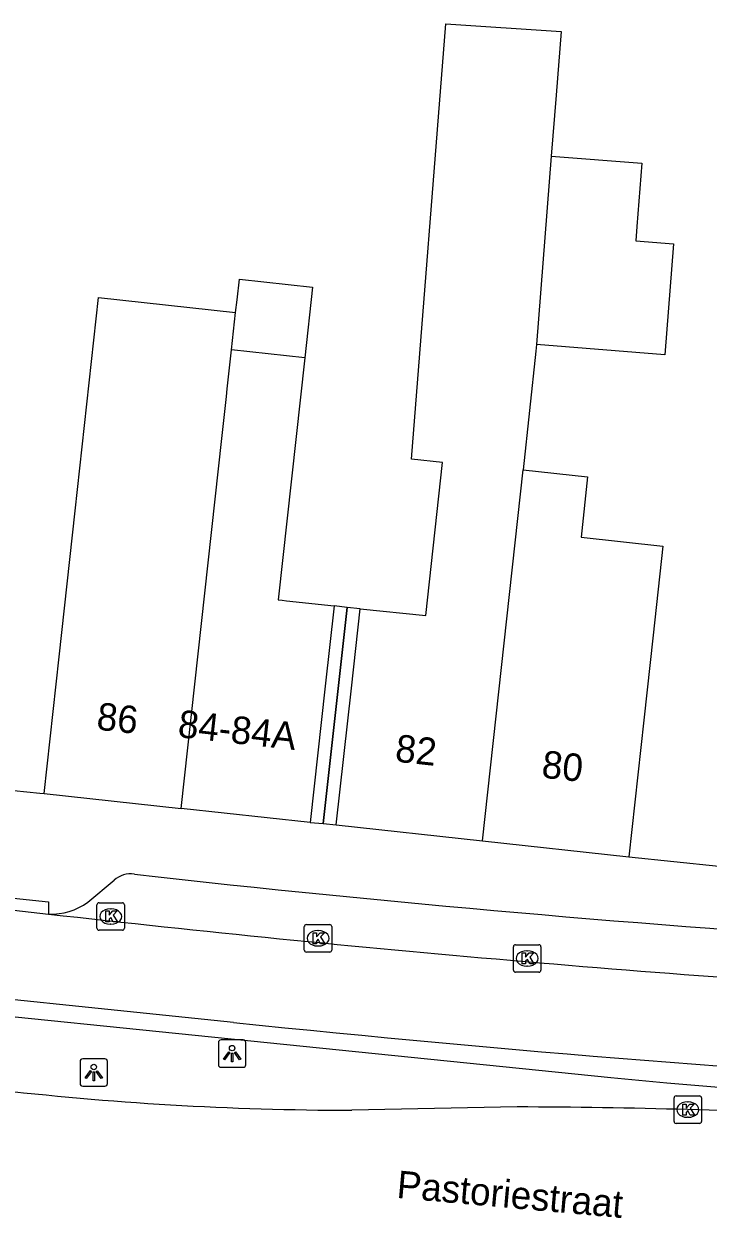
# Model space of a CAD drawing. Extents: x 160026 to 161302, y 384757 to 385701.
# Drawn here: x 161078.95 to 161103.87, y 384871.5 to 384914.99 of the extents above; entities that cross this region are included whole.
import ezdxf

# ---------------------------------------------------------------- set-up
doc = ezdxf.new("R2010")
doc.units = 0
for name, color, linetype in [('IMGEO_Hek', 7, 'Continuous'), ('IMGEO_Kolk', 7, 'Continuous'), ('IMGEO_Lichtpunt', 7, 'Continuous'), ('IMGEO_Openbare_ruimte_label', 7, 'Continuous'), ('IMGEO_Pand', 7, 'Continuous'), ('IMGEO_Pand_nummerreeks', 7, 'Continuous'), ('IMGEO_Pand_overbouw', 7, 'Continuous'), ('IMGEO_Rijbaan_lokaal_gesloten', 7, 'Continuous'), ('IMGEO_Rijbaan_regionaal_gesloten', 7, 'Continuous'), ('IMGEO_Voetpad_open', 7, 'Continuous')]:
    doc.layers.add(name, color=color, linetype=linetype)

msp = doc.modelspace()

# ---------------------------------------------------------------- linework, layer by layer
at = {"layer": 'IMGEO_Hek'}
msp.add_lwpolyline([(161048.879, 384881.764), (161061.462, 384880.58), (161100.335, 384876.62)], dxfattribs=at)
msp.add_arc((161123.204, 385106.292), 230.807, 264.31356, 272.43141, dxfattribs=at)
at = {"layer": 'IMGEO_Kolk'}
for p, q in [((161081.615, 384882.057), (161081.615, 384882.909)), ((161081.69, 384882.983), (161082.542, 384882.983)), ((161082.616, 384882.909), (161082.616, 384882.057)), ((161082.103, 384882.763), (161082.128, 384882.763)), ((161082.542, 384881.983), (161081.69, 384881.983)), ((161082.126, 384882.203), (161082.101, 384882.203)), ((161089.168, 384881.262), (161089.168, 384882.114)), ((161089.243, 384882.188), (161090.095, 384882.188)), ((161089.656, 384881.968), (161089.681, 384881.968)), ((161090.169, 384882.114), (161090.169, 384881.262)), ((161090.095, 384881.188), (161089.243, 384881.188)), ((161089.679, 384881.408), (161089.654, 384881.408)), ((161096.784, 384880.529), (161096.784, 384881.381)), ((161096.859, 384881.455), (161097.711, 384881.455)), ((161097.272, 384881.235), (161097.297, 384881.235)), ((161097.785, 384881.381), (161097.785, 384880.529)), ((161097.295, 384880.675), (161097.27, 384880.675)), ((161097.711, 384880.455), (161096.859, 384880.455)), ((161102.633, 384875.022), (161102.633, 384875.874)), ((161102.708, 384875.948), (161103.56, 384875.948)), ((161103.634, 384875.874), (161103.634, 384875.022)), ((161103.121, 384875.728), (161103.146, 384875.728)), ((161103.144, 384875.168), (161103.119, 384875.168)), ((161103.56, 384874.948), (161102.708, 384874.948))]:
    msp.add_line(p, q, dxfattribs=at)
for points in [[(161081.615, 384882.057), (161081.615, 384882.909)], [(161081.69, 384882.983), (161082.542, 384882.983)], [(161082.616, 384882.909), (161082.616, 384882.057)], [(161081.936, 384882.683), (161082.059, 384882.683), (161082.059, 384882.532), (161082.189, 384882.683), (161082.353, 384882.683), (161082.207, 384882.532), (161082.36, 384882.283), (161082.208, 384882.283), (161082.123, 384882.447), (161082.059, 384882.38), (161082.059, 384882.283), (161081.936, 384882.283), (161081.936, 384882.683)], [(161082.542, 384881.983), (161081.69, 384881.983)], [(161089.168, 384881.262), (161089.168, 384882.114)], [(161089.243, 384882.188), (161090.095, 384882.188)], [(161090.169, 384882.114), (161090.169, 384881.262)], [(161089.489, 384881.888), (161089.612, 384881.888), (161089.612, 384881.737), (161089.742, 384881.888), (161089.906, 384881.888), (161089.76, 384881.737), (161089.913, 384881.488), (161089.761, 384881.488), (161089.676, 384881.652), (161089.612, 384881.585), (161089.612, 384881.488), (161089.489, 384881.488), (161089.489, 384881.888)], [(161090.095, 384881.188), (161089.243, 384881.188)], [(161096.784, 384880.529), (161096.784, 384881.381)], [(161096.859, 384881.455), (161097.711, 384881.455)], [(161097.105, 384881.155), (161097.228, 384881.155), (161097.228, 384881.004), (161097.358, 384881.155), (161097.522, 384881.155), (161097.376, 384881.004), (161097.529, 384880.755), (161097.377, 384880.755), (161097.292, 384880.919), (161097.228, 384880.852), (161097.228, 384880.755), (161097.105, 384880.755), (161097.105, 384881.155)], [(161097.785, 384881.381), (161097.785, 384880.529)], [(161097.711, 384880.455), (161096.859, 384880.455)], [(161102.633, 384875.022), (161102.633, 384875.874)], [(161102.708, 384875.948), (161103.56, 384875.948)], [(161103.634, 384875.874), (161103.634, 384875.022)], [(161102.954, 384875.648), (161103.077, 384875.648), (161103.077, 384875.497), (161103.207, 384875.648), (161103.371, 384875.648), (161103.225, 384875.497), (161103.378, 384875.248), (161103.226, 384875.248), (161103.141, 384875.412), (161103.077, 384875.345), (161103.077, 384875.248), (161102.954, 384875.248), (161102.954, 384875.648)], [(161103.56, 384874.948), (161102.708, 384874.948)]]:
    msp.add_lwpolyline(points, dxfattribs=at)
for centre, start, end in [((161081.692, 384882.907), 91.552, 178.448), ((161081.692, 384882.907), 91.552, 178.448), ((161082.54, 384882.907), 1.552, 88.448), ((161082.54, 384882.907), 1.552, 88.448), ((161081.692, 384882.059), 181.552, 268.448), ((161081.692, 384882.059), 181.552, 268.448), ((161082.54, 384882.059), 271.552, 358.448), ((161082.54, 384882.059), 271.552, 358.448), ((161089.245, 384882.112), 91.552, 178.448), ((161089.245, 384882.112), 91.552, 178.448), ((161090.093, 384882.112), 1.552, 88.448), ((161090.093, 384882.112), 1.552, 88.448), ((161089.245, 384881.264), 181.552, 268.448), ((161089.245, 384881.264), 181.552, 268.448), ((161090.093, 384881.264), 271.552, 358.448), ((161090.093, 384881.264), 271.552, 358.448), ((161096.861, 384881.379), 91.552, 178.448), ((161096.861, 384881.379), 91.552, 178.448), ((161097.709, 384881.379), 1.552, 88.448), ((161097.709, 384881.379), 1.552, 88.448), ((161096.861, 384880.531), 181.552, 268.448), ((161096.861, 384880.531), 181.552, 268.448), ((161097.709, 384880.531), 271.552, 358.448), ((161097.709, 384880.531), 271.552, 358.448), ((161102.71, 384875.872), 91.552, 178.448), ((161102.71, 384875.872), 91.552, 178.448), ((161103.558, 384875.872), 1.552, 88.448), ((161103.558, 384875.872), 1.552, 88.448), ((161102.71, 384875.024), 181.552, 268.448), ((161102.71, 384875.024), 181.552, 268.448), ((161103.558, 384875.024), 271.552, 358.448), ((161103.558, 384875.024), 271.552, 358.448)]:
    msp.add_arc(centre, 0.0765, start, end, dxfattribs=at)
for centre, major_axis, ratio, start_param, end_param in [((161082.102, 384882.483), (-0.387, 0.002), 0.722429, 4.712389, 7.853982), ((161082.127, 384882.483), (-0.39, 0.002), 0.717154, 1.570796, 4.712389), ((161089.655, 384881.688), (-0.387, 0.002), 0.722429, 4.712389, 7.853982), ((161089.68, 384881.688), (-0.39, 0.002), 0.717154, 1.570796, 4.712389), ((161097.271, 384880.955), (-0.387, 0.002), 0.722429, 4.712389, 7.853982), ((161097.296, 384880.955), (-0.39, 0.002), 0.717154, 1.570796, 4.712389), ((161103.12, 384875.448), (-0.387, 0.002), 0.722429, 4.712389, 7.853982), ((161103.145, 384875.448), (-0.39, 0.002), 0.717154, 1.570796, 4.712389)]:
    msp.add_ellipse(centre, major_axis=major_axis, ratio=ratio, start_param=start_param, end_param=end_param, dxfattribs=at)
at = {"layer": 'IMGEO_Lichtpunt'}
for p, q in [((161086.039, 384877.891), (161086.039, 384877.084)), ((161086.039, 384877.891), (161086.039, 384877.084)), ((161086.941, 384877.986), (161086.133, 384877.986)), ((161086.941, 384877.986), (161086.133, 384877.986)), ((161087.035, 384877.084), (161087.035, 384877.891)), ((161087.035, 384877.084), (161087.035, 384877.891)), ((161081.001, 384877.204), (161081.001, 384876.397)), ((161081.001, 384877.204), (161081.001, 384876.397)), ((161081.903, 384877.299), (161081.095, 384877.299)), ((161081.903, 384877.299), (161081.095, 384877.299)), ((161081.997, 384876.397), (161081.997, 384877.204)), ((161081.997, 384876.397), (161081.997, 384877.204)), ((161086.133, 384876.99), (161086.941, 384876.99)), ((161086.133, 384876.99), (161086.941, 384876.99)), ((161081.095, 384876.303), (161081.903, 384876.303)), ((161081.095, 384876.303), (161081.903, 384876.303))]:
    msp.add_line(p, q, dxfattribs=at)
for points in [[(161086.413, 384877.555), (161086.452, 384877.527), (161086.264, 384877.265), (161086.226, 384877.292), (161086.413, 384877.555)], [(161086.515, 384877.507), (161086.562, 384877.507), (161086.562, 384877.185), (161086.515, 384877.185), (161086.515, 384877.507)], [(161086.625, 384877.527), (161086.663, 384877.554), (161086.85, 384877.292), (161086.811, 384877.264), (161086.625, 384877.527)], [(161081.375, 384876.868), (161081.414, 384876.84), (161081.226, 384876.578), (161081.188, 384876.605), (161081.375, 384876.868)], [(161081.477, 384876.82), (161081.524, 384876.82), (161081.524, 384876.498), (161081.477, 384876.498), (161081.477, 384876.82)], [(161081.587, 384876.84), (161081.625, 384876.867), (161081.812, 384876.605), (161081.773, 384876.577), (161081.587, 384876.84)]]:
    msp.add_lwpolyline(points, dxfattribs=at)
for centre in [(161086.538, 384877.689), (161081.5, 384877.002)]:
    msp.add_circle(centre, 0.0994, dxfattribs=at)
for centre, start, end in [((161086.133, 384877.891), 90, 180), ((161086.133, 384877.891), 90, 180), ((161086.941, 384877.891), 0, 90), ((161086.941, 384877.891), 0, 90), ((161081.095, 384877.204), 90, 180), ((161081.095, 384877.204), 90, 180), ((161081.903, 384877.204), 0, 90), ((161081.903, 384877.204), 0, 90), ((161086.133, 384877.084), 180, 270), ((161086.133, 384877.084), 180, 270), ((161086.941, 384877.084), 270, 0), ((161086.941, 384877.084), 270, 360), ((161081.095, 384876.397), 180, 270), ((161081.095, 384876.397), 180, 270), ((161081.903, 384876.397), 270, 0), ((161081.903, 384876.397), 270, 360)]:
    msp.add_arc(centre, 0.0946, start, end, dxfattribs=at)
at = {"layer": 'IMGEO_Pand'}
for points in [[(161090.332, 384885.825), (161090.884, 384890.795), (161091.205, 384893.683), (161093.592, 384893.442), (161094.199, 384899.013), (161093.074, 384899.136), (161094.326, 384914.993), (161098.524, 384914.72), (161098.34, 384912.401), (161098.163, 384910.179)], [(161098.163, 384910.179), (161101.461, 384909.917), (161101.278, 384907.608), (161101.236, 384907.088), (161102.614, 384906.978), (161102.293, 384902.939), (161097.618, 384903.31)], [(161098.163, 384910.179), (161097.618, 384903.31)], [(161086.667, 384904.481), (161086.718, 384904.943), (161086.801, 384905.699), (161089.47, 384905.406), (161089.188, 384902.834)], [(161079.697, 384886.964), (161080.242, 384891.935), (161080.826, 384897.262), (161081.677, 384905.028), (161086.667, 384904.481)], [(161086.518, 384903.127), (161086.667, 384904.481)], [(161097.618, 384903.31), (161097.599, 384903.076), (161097.139, 384898.752)], [(161084.684, 384886.417), (161086.163, 384899.889), (161086.332, 384901.426), (161086.363, 384901.707), (161086.518, 384903.127)], [(161089.188, 384902.834), (161086.518, 384903.127)], [(161089.188, 384902.834), (161088.22, 384894.016), (161088.357, 384894.001), (161088.522, 384893.983), (161090.251, 384893.793), (161089.931, 384890.873), (161089.386, 384885.902)], [(161095.66, 384885.242), (161097.139, 384898.752)], [(161097.139, 384898.752), (161099.486, 384898.495), (161099.245, 384896.293), (161102.23, 384895.966), (161101.875, 384892.73), (161101.535, 384889.629), (161100.99, 384884.658)], [(161079.697, 384886.964), (161084.684, 384886.417)], [(161089.386, 384885.902), (161084.684, 384886.417)], [(161090.332, 384885.825), (161095.66, 384885.242)], [(161095.66, 384885.242), (161100.99, 384884.658)]]:
    msp.add_lwpolyline(points, dxfattribs=at)
at = {"layer": 'IMGEO_Pand_overbouw'}
for points in [[(161090.251, 384893.793), (161089.931, 384890.873), (161089.386, 384885.902), (161089.859, 384885.864), (161090.728, 384893.738)], [(161091.205, 384893.683), (161090.728, 384893.738), (161089.859, 384885.864), (161090.332, 384885.825), (161090.884, 384890.795)]]:
    msp.add_lwpolyline(points, close=True, dxfattribs=at)
at = {"layer": 'IMGEO_Rijbaan_lokaal_gesloten'}
for points in [[(161086.584, 384878.625), (161045.747, 384882.846)], [(161076.252, 384882.976), (161079.856, 384882.572)]]:
    msp.add_lwpolyline(points, dxfattribs=at)
for centre, radius, start, end in [((161151.773, 385516.903), 638.395, 263.531702, 266.56669), ((161152.275, 385509.837), 634.621, 264.058561, 266.773386)]:
    msp.add_arc(centre, radius, start, end, dxfattribs=at)
at = {"layer": 'IMGEO_Rijbaan_regionaal_gesloten'}
msp.add_lwpolyline([(161096.915, 384875.545), (161090.903, 384875.427)], dxfattribs=at)
for centre, radius, start, end in [((161090.993, 384989.356), 113.929, 263.30441, 269.95452), ((161096.486, 384648.613), 226.933, 86.75257, 89.89161)]:
    msp.add_arc(centre, radius, start, end, dxfattribs=at)
at = {"layer": 'IMGEO_Voetpad_open'}
for points in [[(161051, 384889.81), (161077.161, 384887.212), (161079.529, 384886.98), (161079.697, 384886.964)], [(161089.386, 384885.902), (161089.859, 384885.864), (161090.332, 384885.825)], [(161100.99, 384884.658), (161104.268, 384884.311)], [(161081.279, 384883.005), (161082.241, 384883.802)], [(161076.252, 384882.976), (161076.36, 384883.38), (161079.854, 384883.02), (161079.856, 384882.572)]]:
    msp.add_lwpolyline(points, dxfattribs=at)
for centre, radius, start, end in [((161082.842, 384883.135), 0.898, 81.2565, 131.985), ((161147.42, 385457.782), 577.367, 263.591696, 266.377581), ((161079.941, 384884.846), 2.276, 267.85, 305.9986)]:
    msp.add_arc(centre, radius, start, end, dxfattribs=at)

# ---------------------------------------------------------------- texts
at = {"layer": 'IMGEO_Openbare_ruimte_label'}
msp.add_text('Pastoriestraat', height=1, rotation=354.8938, dxfattribs=at).set_placement((161092.507, 384872.237))
at = {"layer": 'IMGEO_Pand_nummerreeks'}
for s, rotation, p in [('86', 353.7433, (161081.572, 384889.293)), ('84-84A', 353.6574, (161084.532, 384889.021)), ('82', 353.749, (161092.447, 384888.129)), ('80', 353.749, (161097.781, 384887.545))]:
    msp.add_text(s, height=1, rotation=rotation, dxfattribs=at).set_placement(p)

doc.saveas('drawing.dxf')
